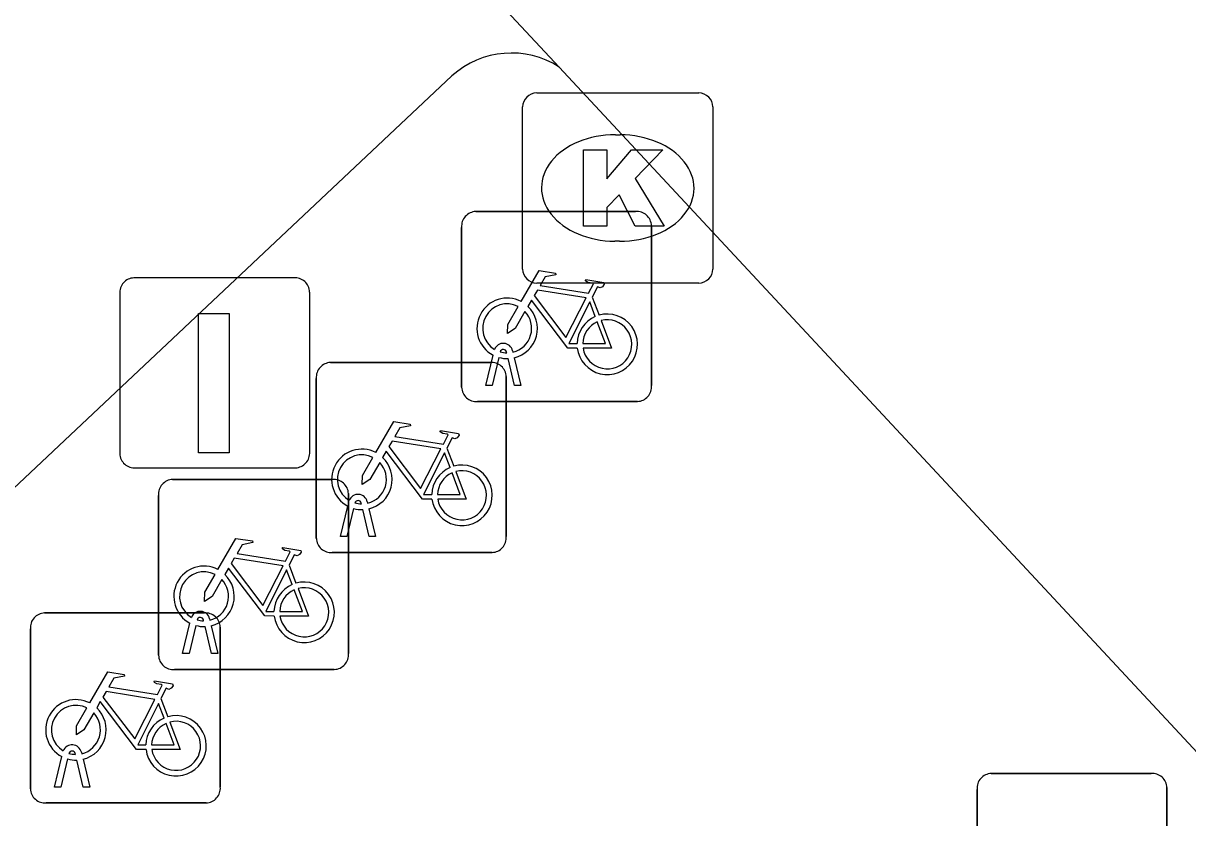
# Model space of a CAD drawing. Extents: x 159822 to 160765, y 380693 to 381634.
# Drawn here: x 160165.54 to 160171.66, y 381538.2 to 381542.37 of the extents above; entities that cross this region are included whole.
import ezdxf

# ---------------------------------------------------------------- set-up
doc = ezdxf.new("R2010")
doc.units = 0
for name, color, linetype in [('IMGEO_Fietsenrek', 7, 'Continuous'), ('IMGEO_Kolk', 7, 'Continuous'), ('IMGEO_Laadpaal', 7, 'Continuous'), ('IMGEO_Rijbaan_lokaal_gesloten', 7, 'Continuous'), ('IMGEO_Voetpad_open', 7, 'Continuous')]:
    doc.layers.add(name, color=color, linetype=linetype)

msp = doc.modelspace()

# ---------------------------------------------------------------- linework, layer by layer
at = {"layer": 'IMGEO_Fietsenrek'}
for p, q in [((160167.9169, 381541.3855), (160168.7578, 381541.3855)), ((160168.7578, 381541.3855), (160167.9169, 381541.3855)), ((160167.8425, 381540.4609), (160167.8425, 381541.3018)), ((160167.8425, 381541.3018), (160167.8425, 381540.4609)), ((160168.8415, 381541.3111), (160168.8415, 381540.4702)), ((160168.8415, 381540.4702), (160168.8415, 381541.3111)), ((160168.5292, 381540.9352), (160168.5655, 381540.84)), ((160168.1106, 381540.6534), (160168.1124, 381540.6455)), ((160167.1529, 381540.5915), (160167.9938, 381540.5915)), ((160167.9938, 381540.5915), (160167.1529, 381540.5915)), ((160167.9695, 381540.4703), (160168.0078, 381540.6303)), ((160168.0382, 381540.6181), (160168.0029, 381540.4703)), ((160168.0799, 381540.6419), (160168.0789, 381540.6462)), ((160168.121, 381540.4703), (160168.0871, 381540.612)), ((160168.1194, 381540.6163), (160168.1544, 381540.4703)), ((160167.0785, 381539.6669), (160167.0785, 381540.5078)), ((160167.0785, 381540.5078), (160167.0785, 381539.6669)), ((160168.0029, 381540.4703), (160167.9695, 381540.4703)), ((160168.0775, 381540.5171), (160168.0775, 381539.6762)), ((160168.0775, 381539.6762), (160168.0775, 381540.5171)), ((160168.1544, 381540.4703), (160168.121, 381540.4703)), ((160168.7671, 381540.3865), (160167.9262, 381540.3865)), ((160167.9262, 381540.3865), (160168.7671, 381540.3865)), ((160167.7652, 381540.1412), (160167.8015, 381540.046)), ((160166.3229, 381539.9765), (160167.1638, 381539.9765)), ((160167.1638, 381539.9765), (160166.3229, 381539.9765)), ((160166.2485, 381539.0519), (160166.2485, 381539.8928)), ((160166.2485, 381539.8928), (160166.2485, 381539.0519)), ((160167.2475, 381539.9021), (160167.2475, 381539.0612)), ((160167.2475, 381539.0612), (160167.2475, 381539.9021)), ((160167.3466, 381539.8594), (160167.3484, 381539.8515)), ((160167.2055, 381539.6763), (160167.2438, 381539.8363)), ((160167.2742, 381539.8241), (160167.2389, 381539.6763)), ((160167.3159, 381539.8479), (160167.3149, 381539.8522)), ((160167.357, 381539.6763), (160167.3231, 381539.818)), ((160167.3554, 381539.8223), (160167.3904, 381539.6763)), ((160167.2389, 381539.6763), (160167.2055, 381539.6763)), ((160167.3904, 381539.6763), (160167.357, 381539.6763)), ((160168.0031, 381539.5925), (160167.1622, 381539.5925)), ((160167.1622, 381539.5925), (160168.0031, 381539.5925)), ((160166.9352, 381539.5262), (160166.9715, 381539.431)), ((160165.6489, 381539.2745), (160166.4898, 381539.2745)), ((160166.4898, 381539.2745), (160165.6489, 381539.2745)), ((160166.5166, 381539.2444), (160166.5184, 381539.2365)), ((160165.5745, 381538.3499), (160165.5745, 381539.1908)), ((160165.5745, 381539.1908), (160165.5745, 381538.3499)), ((160166.3755, 381539.0613), (160166.4138, 381539.2213)), ((160166.4442, 381539.2091), (160166.4089, 381539.0613)), ((160166.4859, 381539.2329), (160166.4849, 381539.2372)), ((160166.527, 381539.0613), (160166.4931, 381539.203)), ((160166.5254, 381539.2073), (160166.5604, 381539.0613)), ((160166.5735, 381539.2001), (160166.5735, 381538.3592)), ((160166.5735, 381538.3592), (160166.5735, 381539.2001)), ((160166.4089, 381539.0613), (160166.3755, 381539.0613)), ((160166.5604, 381539.0613), (160166.527, 381539.0613)), ((160167.1731, 381538.9775), (160166.3322, 381538.9775)), ((160166.3322, 381538.9775), (160167.1731, 381538.9775)), ((160166.2612, 381538.8242), (160166.2975, 381538.729)), ((160165.7015, 381538.3593), (160165.7398, 381538.5193)), ((160165.7702, 381538.5071), (160165.7349, 381538.3593)), ((160165.8119, 381538.5309), (160165.8109, 381538.5352)), ((160165.8426, 381538.5424), (160165.8444, 381538.5345)), ((160165.853, 381538.3593), (160165.8191, 381538.501)), ((160165.8514, 381538.5053), (160165.8864, 381538.3593)), ((160170.6279, 381538.4305), (160171.4688, 381538.4305)), ((160171.4688, 381538.4305), (160170.6279, 381538.4305)), ((160165.7349, 381538.3593), (160165.7015, 381538.3593)), ((160165.8864, 381538.3593), (160165.853, 381538.3593)), ((160170.5535, 381537.5059), (160170.5535, 381538.3468)), ((160170.5535, 381538.3468), (160170.5535, 381537.5059)), ((160171.5525, 381538.3561), (160171.5525, 381537.5152)), ((160171.5525, 381537.5152), (160171.5525, 381538.3561)), ((160166.4991, 381538.2755), (160165.6582, 381538.2755)), ((160165.6582, 381538.2755), (160166.4991, 381538.2755))]:
    msp.add_line(p, q, dxfattribs=at)
for points in [[(160168.1551, 381540.9122), (160168.2498, 381541.0757), (160168.336, 381541.0619), (160168.3377, 381541.0532), (160168.2816, 381541.0423), (160168.2554, 381540.997), (160168.5106, 381540.9562)], [(160168.5106, 381540.9562), (160168.5356, 381541.005), (160168.5305, 381541.009), (160168.5073, 381541.0127), (160168.4946, 381541.0202), (160168.4936, 381541.0233), (160168.4958, 381541.0279), (160168.5906, 381541.0128), (160168.5929, 381541.0025), (160168.5835, 381540.9901), (160168.5711, 381540.9837), (160168.5566, 381540.9899), (160168.5292, 381540.9352)], [(160168.4977, 381540.931), (160168.2409, 381540.972), (160168.2242, 381540.9432), (160168.3912, 381540.7229), (160168.4977, 381540.931)], [(160168.4508, 381540.6675), (160168.4011, 381540.6676), (160168.2104, 381540.9193), (160168.1914, 381540.8865)], [(160168.5457, 381540.833), (160168.5164, 381540.9098), (160168.407, 381540.6917), (160168.4497, 381540.6916)], [(160168.1758, 381540.8597), (160168.1242, 381540.7705), (160168.0843, 381540.7445), (160168.0855, 381540.792), (160168.14, 381540.8862)], [(160168.4797, 381540.6915), (160168.5996, 381540.6913), (160168.5564, 381540.8049)], [(160168.5762, 381540.8118), (160168.6312, 381540.6672), (160168.4811, 381540.6675)], [(160167.3911, 381540.1182), (160167.4858, 381540.2817), (160167.572, 381540.2679), (160167.5737, 381540.2592), (160167.5176, 381540.2483), (160167.4914, 381540.203), (160167.7466, 381540.1622)], [(160167.7466, 381540.1622), (160167.7716, 381540.211), (160167.7665, 381540.215), (160167.7433, 381540.2187), (160167.7306, 381540.2262), (160167.7296, 381540.2293), (160167.7318, 381540.2339), (160167.8266, 381540.2188), (160167.8289, 381540.2085), (160167.8195, 381540.1961), (160167.8071, 381540.1897), (160167.7926, 381540.1959), (160167.7652, 381540.1412)], [(160167.7337, 381540.137), (160167.4769, 381540.178), (160167.4602, 381540.1492), (160167.6272, 381539.9289), (160167.7337, 381540.137)], [(160167.6868, 381539.8735), (160167.6371, 381539.8736), (160167.4464, 381540.1253), (160167.4274, 381540.0925)], [(160167.7817, 381540.039), (160167.7524, 381540.1158), (160167.643, 381539.8977), (160167.6857, 381539.8976)], [(160167.4118, 381540.0657), (160167.3602, 381539.9765), (160167.3203, 381539.9505), (160167.3215, 381539.998), (160167.376, 381540.0922)], [(160167.7157, 381539.8975), (160167.8356, 381539.8973), (160167.7924, 381540.0109)], [(160167.8122, 381540.0178), (160167.8672, 381539.8732), (160167.7171, 381539.8735)], [(160166.5611, 381539.5032), (160166.6558, 381539.6667), (160166.742, 381539.6529), (160166.7437, 381539.6442), (160166.6876, 381539.6333), (160166.6614, 381539.588), (160166.9166, 381539.5472)], [(160166.9166, 381539.5472), (160166.9416, 381539.596), (160166.9365, 381539.6), (160166.9133, 381539.6037), (160166.9006, 381539.6112), (160166.8996, 381539.6143), (160166.9018, 381539.6189), (160166.9966, 381539.6038), (160166.9989, 381539.5935), (160166.9895, 381539.5811), (160166.9771, 381539.5747), (160166.9626, 381539.5809), (160166.9352, 381539.5262)], [(160166.9037, 381539.522), (160166.6469, 381539.563), (160166.6302, 381539.5342), (160166.7972, 381539.3139), (160166.9037, 381539.522)], [(160166.8568, 381539.2585), (160166.8071, 381539.2586), (160166.6164, 381539.5103), (160166.5974, 381539.4775)], [(160166.9517, 381539.424), (160166.9224, 381539.5008), (160166.813, 381539.2827), (160166.8557, 381539.2826)], [(160166.5818, 381539.4507), (160166.5302, 381539.3615), (160166.4903, 381539.3355), (160166.4915, 381539.383), (160166.546, 381539.4772)], [(160166.8857, 381539.2825), (160167.0056, 381539.2823), (160166.9624, 381539.3959)], [(160166.9822, 381539.4028), (160167.0372, 381539.2582), (160166.8871, 381539.2585)], [(160165.8871, 381538.8012), (160165.9818, 381538.9647), (160166.068, 381538.9509), (160166.0697, 381538.9422), (160166.0136, 381538.9313), (160165.9874, 381538.886), (160166.2426, 381538.8452)], [(160166.2426, 381538.8452), (160166.2676, 381538.894), (160166.2625, 381538.898), (160166.2393, 381538.9017), (160166.2266, 381538.9092), (160166.2256, 381538.9123), (160166.2278, 381538.9169), (160166.3226, 381538.9018), (160166.3249, 381538.8915), (160166.3155, 381538.8791), (160166.3031, 381538.8727), (160166.2886, 381538.8789), (160166.2612, 381538.8242)], [(160166.2297, 381538.82), (160165.9729, 381538.861), (160165.9562, 381538.8322), (160166.1232, 381538.6119), (160166.2297, 381538.82)], [(160165.9078, 381538.7487), (160165.8562, 381538.6595), (160165.8163, 381538.6335), (160165.8175, 381538.681), (160165.872, 381538.7752)], [(160166.1828, 381538.5565), (160166.1331, 381538.5566), (160165.9424, 381538.8083), (160165.9234, 381538.7755)], [(160166.2777, 381538.722), (160166.2484, 381538.7988), (160166.139, 381538.5807), (160166.1817, 381538.5806)], [(160166.2117, 381538.5805), (160166.3316, 381538.5803), (160166.2884, 381538.6939)], [(160166.3082, 381538.7008), (160166.3632, 381538.5562), (160166.2131, 381538.5565)]]:
    msp.add_lwpolyline(points, dxfattribs=at)
for centre, radius, start, end in [((160167.9202, 381541.3076), 0.0779, 92.4484, 184.28452), ((160167.9202, 381541.3076), 0.0779, 92.4484, 184.28452), ((160168.7636, 381541.3078), 0.0779, 2.4484, 94.28452), ((160168.7636, 381541.3078), 0.0779, 2.4484, 94.28452), ((160168.0821, 381540.7709), 0.159, 62.67661, 242.13685), ((160168.0821, 381540.7709), 0.129, 63.31916, 238.90302), ((160168.0821, 381540.7709), 0.129, 283.60429, 43.43025), ((160168.0821, 381540.7709), 0.159, 283.5766, 46.60424), ((160168.6087, 381540.6869), 0.159, 187.0065, 105.77075), ((160168.6087, 381540.6869), 0.159, 113.3408, 178.32165), ((160168.6087, 381540.6869), 0.129, 113.92302, 177.95563), ((160168.6087, 381540.6869), 0.129, 188.67146, 104.58832), ((160168.0619, 381540.6423), 0.0499, 12.8025, 158.69338), ((160168.0619, 381540.6423), 0.0174, 12.8025, 163.45023), ((160167.1562, 381540.5136), 0.0779, 92.4484, 184.28452), ((160167.1562, 381540.5136), 0.0779, 92.4484, 184.28452), ((160167.9996, 381540.5138), 0.0779, 2.4484, 94.28452), ((160167.9996, 381540.5138), 0.0779, 2.4484, 94.28452), ((160168.0821, 381540.7709), 0.159, 253.99666, 271.78671), ((160168.0821, 381540.7709), 0.129, 253.41502, 269.02044), ((160168.7638, 381540.4644), 0.0779, 272.4484, 4.28452), ((160168.7638, 381540.4644), 0.0779, 272.4484, 4.28452), ((160167.9204, 381540.4642), 0.0779, 182.4484, 274.28452), ((160167.9204, 381540.4642), 0.0779, 182.4484, 274.28452), ((160167.3181, 381539.9769), 0.159, 62.67661, 242.13685), ((160167.3181, 381539.9769), 0.129, 63.31916, 238.90302), ((160167.3181, 381539.9769), 0.129, 283.60429, 43.43025), ((160167.3181, 381539.9769), 0.159, 283.5766, 46.60424), ((160167.8447, 381539.8929), 0.159, 113.3408, 178.32165), ((160167.8447, 381539.8929), 0.159, 187.0065, 105.77075), ((160167.1696, 381539.8988), 0.0779, 2.4484, 94.28452), ((160167.1696, 381539.8988), 0.0779, 2.4484, 94.28452), ((160167.8447, 381539.8929), 0.129, 113.92302, 177.95563), ((160167.8447, 381539.8929), 0.129, 188.67146, 104.58832), ((160166.3262, 381539.8986), 0.0779, 92.4484, 184.28452), ((160166.3262, 381539.8986), 0.0779, 92.4484, 184.28452), ((160167.2979, 381539.8483), 0.0499, 12.8025, 158.69338), ((160167.2979, 381539.8483), 0.0174, 12.8025, 163.45023), ((160167.3181, 381539.9769), 0.159, 253.99666, 271.78671), ((160167.3181, 381539.9769), 0.129, 253.41502, 269.02044), ((160167.9998, 381539.6704), 0.0779, 272.4484, 4.28452), ((160167.9998, 381539.6704), 0.0779, 272.4484, 4.28452), ((160167.1564, 381539.6702), 0.0779, 182.4484, 274.28452), ((160167.1564, 381539.6702), 0.0779, 182.4484, 274.28452), ((160166.4881, 381539.3619), 0.159, 62.67661, 242.13685), ((160166.4881, 381539.3619), 0.129, 63.31916, 238.90302), ((160166.4881, 381539.3619), 0.129, 283.60429, 43.43025), ((160166.4881, 381539.3619), 0.159, 283.5766, 46.60424), ((160167.0147, 381539.2779), 0.159, 187.0065, 105.77075), ((160167.0147, 381539.2779), 0.159, 113.3408, 178.32165), ((160167.0147, 381539.2779), 0.129, 113.92302, 177.95563), ((160167.0147, 381539.2779), 0.129, 188.67146, 104.58832), ((160165.6522, 381539.1966), 0.0779, 92.4484, 184.28452), ((160165.6522, 381539.1966), 0.0779, 92.4484, 184.28452), ((160166.4679, 381539.2333), 0.0499, 12.8025, 158.69338), ((160166.4679, 381539.2333), 0.0174, 12.8025, 163.45023), ((160166.4956, 381539.1968), 0.0779, 2.4484, 94.28452), ((160166.4956, 381539.1968), 0.0779, 2.4484, 94.28452), ((160166.4881, 381539.3619), 0.159, 253.99666, 271.78671), ((160166.4881, 381539.3619), 0.129, 253.41502, 269.02044), ((160167.1698, 381539.0554), 0.0779, 272.4484, 4.28452), ((160167.1698, 381539.0554), 0.0779, 272.4484, 4.28452), ((160166.3264, 381539.0552), 0.0779, 182.4484, 274.28452), ((160166.3264, 381539.0552), 0.0779, 182.4484, 274.28452), ((160165.8141, 381538.6599), 0.159, 62.67661, 242.13685), ((160165.8141, 381538.6599), 0.129, 63.31916, 238.90302), ((160165.8141, 381538.6599), 0.159, 283.5766, 46.60424), ((160165.8141, 381538.6599), 0.129, 283.60429, 43.43025), ((160166.3407, 381538.5759), 0.159, 113.3408, 178.32165), ((160166.3407, 381538.5759), 0.159, 187.0065, 105.77075), ((160166.3407, 381538.5759), 0.129, 113.92302, 177.95563), ((160166.3407, 381538.5759), 0.129, 188.67146, 104.58832), ((160165.7939, 381538.5313), 0.0499, 12.8025, 158.69338), ((160165.8141, 381538.6599), 0.159, 253.99666, 271.78671), ((160165.7939, 381538.5313), 0.0174, 12.8025, 163.45023), ((160165.8141, 381538.6599), 0.129, 253.41502, 269.02044), ((160170.6312, 381538.3526), 0.0779, 92.4484, 184.28452), ((160170.6312, 381538.3526), 0.0779, 92.4484, 184.28452), ((160171.4746, 381538.3528), 0.0779, 2.4484, 94.28452), ((160171.4746, 381538.3528), 0.0779, 2.4484, 94.28452), ((160165.6524, 381538.3532), 0.0779, 182.4484, 274.28452), ((160165.6524, 381538.3532), 0.0779, 182.4484, 274.28452), ((160166.4958, 381538.3534), 0.0779, 272.4484, 4.28452), ((160166.4958, 381538.3534), 0.0779, 272.4484, 4.28452)]:
    msp.add_arc(centre, radius, start, end, dxfattribs=at)
at = {"layer": 'IMGEO_Kolk'}
for p, q in [((160168.2379, 381542.0095), (160169.0901, 381542.0095)), ((160168.1635, 381541.0829), (160168.1635, 381541.9351)), ((160169.1645, 381541.9351), (160169.1645, 381541.0829)), ((160168.6515, 381541.7887), (160168.6765, 381541.7887)), ((160168.6735, 381541.2293), (160168.6486, 381541.2293)), ((160169.0901, 381541.0085), (160168.2379, 381541.0085))]:
    msp.add_line(p, q, dxfattribs=at)
for points in [[(160168.2379, 381542.0095), (160169.0901, 381542.0095)], [(160168.1635, 381541.0829), (160168.1635, 381541.9351)], [(160169.1645, 381541.9351), (160169.1645, 381541.0829)], [(160168.4837, 381541.709), (160168.6072, 381541.709), (160168.6072, 381541.5578), (160168.7368, 381541.709), (160168.9014, 381541.709), (160168.7553, 381541.5581), (160168.9079, 381541.309), (160168.7556, 381541.309), (160168.6713, 381541.4732), (160168.6072, 381541.4062), (160168.6072, 381541.309), (160168.4837, 381541.309), (160168.4837, 381541.709)], [(160169.0901, 381541.0085), (160168.2379, 381541.0085)]]:
    msp.add_lwpolyline(points, dxfattribs=at)
for centre, start, end in [((160168.24, 381541.933), 91.55205, 178.44795), ((160168.24, 381541.933), 91.55205, 178.44795), ((160169.088, 381541.933), 1.55205, 88.44795), ((160169.088, 381541.933), 1.55205, 88.44795), ((160168.24, 381541.085), 181.55205, 268.44795), ((160168.24, 381541.085), 181.55205, 268.44795), ((160169.088, 381541.085), 271.55205, 358.44795), ((160169.088, 381541.085), 271.55205, 358.44795)]:
    msp.add_arc(centre, 0.0765, start, end, dxfattribs=at)
for centre, major_axis, ratio, start_param, end_param in [((160168.65, 381541.509), (-0.3872, 0.002), 0.722429, 4.712389, 7.853982), ((160168.675, 381541.509), (-0.3901, 0.002), 0.717154, 1.570796, 4.712389)]:
    msp.add_ellipse(centre, major_axis=major_axis, ratio=ratio, start_param=start_param, end_param=end_param, dxfattribs=at)
at = {"layer": 'IMGEO_Laadpaal'}
for p, q in [((160166.9598, 381541.0365), (160166.1189, 381541.0365)), ((160166.9598, 381541.0365), (160166.1189, 381541.0365)), ((160167.0435, 381540.1212), (160167.0435, 381540.9621)), ((160167.0435, 381540.1212), (160167.0435, 381540.9621)), ((160166.0445, 381540.9528), (160166.0445, 381540.1119)), ((160166.0445, 381540.9528), (160166.0445, 381540.1119)), ((160166.1282, 381540.0375), (160166.9691, 381540.0375)), ((160166.1282, 381540.0375), (160166.9691, 381540.0375))]:
    msp.add_line(p, q, dxfattribs=at)
msp.add_lwpolyline([(160166.4593, 381540.8498), (160166.6193, 381540.8498), (160166.6193, 381540.1171), (160166.4593, 381540.1171), (160166.4593, 381540.8498)], dxfattribs=at)
for centre, start, end in [((160166.1222, 381540.9586), 92.4484, 184.28452), ((160166.1222, 381540.9586), 92.4484, 184.28452), ((160166.9656, 381540.9588), 2.4484, 94.28452), ((160166.9656, 381540.9588), 2.4484, 94.28452), ((160166.1224, 381540.1152), 182.4484, 274.28452), ((160166.1224, 381540.1152), 182.4484, 274.28452), ((160166.9658, 381540.1154), 272.4484, 4.28452), ((160166.9658, 381540.1154), 272.4484, 4.28452)]:
    msp.add_arc(centre, 0.0779, start, end, dxfattribs=at)
at = {"layer": 'IMGEO_Rijbaan_lokaal_gesloten'}
for points in [[(160168.356, 381542.145), (160147.424, 381564.531)], [(160174.536, 381535.466), (160173.888, 381536.202), (160168.356, 381542.145)]]:
    msp.add_lwpolyline(points, dxfattribs=at)
at = {"layer": 'IMGEO_Voetpad_open'}
msp.add_lwpolyline([(160167.792, 381542.099), (160164.645, 381539.139), (160163.891, 381539.906), (160160.863, 381543.169), (160152.376, 381552.265), (160148.62, 381556.267), (160145.44, 381559.711), (160144.189, 381561.066), (160147.372, 381563.952)], dxfattribs=at)
msp.add_arc((160168.1043, 381541.7507), 0.4678, 57.44942, 131.87606, dxfattribs=at)

doc.saveas('drawing.dxf')
